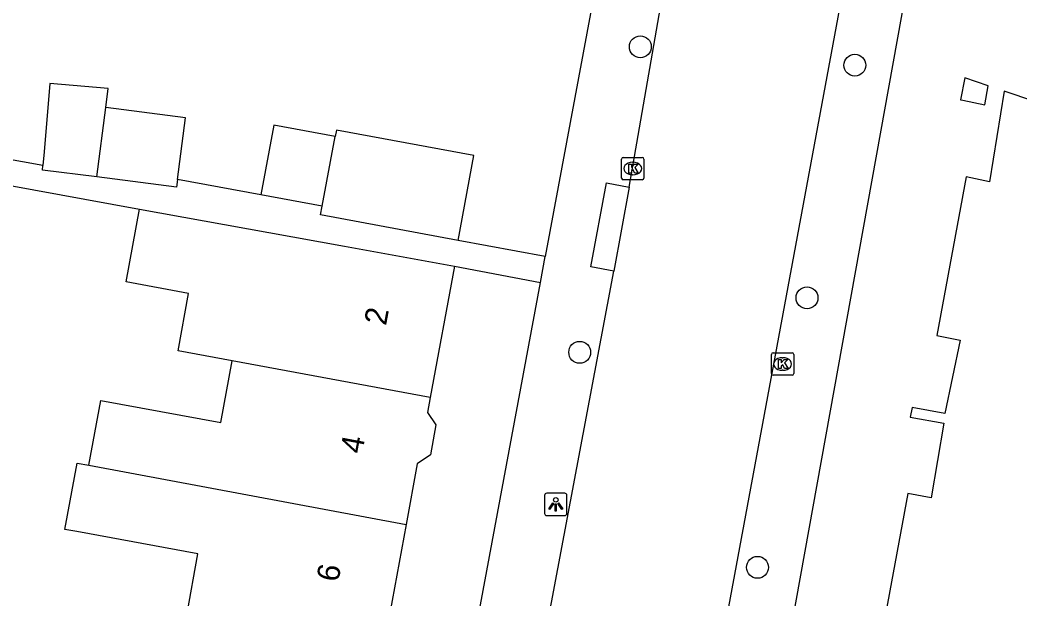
# Model space of a CAD drawing. Extents: x 158087 to 159494, y 382905 to 383981.
# Drawn here: x 158552.78 to 158597.49, y 383325.28 to 383351.15 of the extents above; entities that cross this region are included whole.
import ezdxf

# ---------------------------------------------------------------- set-up
doc = ezdxf.new("R2010")
doc.units = 0
for name, color, linetype in [('IMGEO_Boom', 7, 'Continuous'), ('IMGEO_Kolk', 7, 'Continuous'), ('IMGEO_Lichtpunt', 7, 'Continuous'), ('IMGEO_Pand', 7, 'Continuous'), ('IMGEO_Pand_nummerreeks', 7, 'Continuous'), ('IMGEO_Rijbaan_lokaal_open', 7, 'Continuous'), ('IMGEO_Voetpad_open', 7, 'Continuous')]:
    doc.layers.add(name, color=color, linetype=linetype)

msp = doc.modelspace()

# ---------------------------------------------------------------- linework, layer by layer
at = {"layer": 'IMGEO_Boom'}
for centre in [(158580.52, 383349.955), (158590.11, 383349.131), (158587.972, 383338.737), (158577.81, 383336.3), (158585.759, 383326.691)]:
    msp.add_circle(centre, 0.489, dxfattribs=at)
at = {"layer": 'IMGEO_Kolk'}
for p, q in [((158579.756, 383345.013), (158580.608, 383345.013)), ((158579.681, 383344.087), (158579.681, 383344.939)), ((158580.169, 383344.793), (158580.194, 383344.793)), ((158580.682, 383344.939), (158580.682, 383344.087)), ((158580.192, 383344.233), (158580.167, 383344.233)), ((158580.608, 383344.013), (158579.756, 383344.013)), ((158586.38, 383335.352), (158586.38, 383336.204)), ((158586.455, 383336.278), (158587.307, 383336.278)), ((158586.868, 383336.058), (158586.893, 383336.058)), ((158587.381, 383336.204), (158587.381, 383335.352)), ((158587.307, 383335.278), (158586.455, 383335.278)), ((158586.891, 383335.498), (158586.866, 383335.498))]:
    msp.add_line(p, q, dxfattribs=at)
for points in [[(158579.756, 383345.013), (158580.608, 383345.013)], [(158579.681, 383344.087), (158579.681, 383344.939)], [(158580.002, 383344.713), (158580.125, 383344.713), (158580.125, 383344.562), (158580.255, 383344.713), (158580.419, 383344.713), (158580.273, 383344.562), (158580.426, 383344.313), (158580.274, 383344.313), (158580.189, 383344.477), (158580.125, 383344.41), (158580.125, 383344.313), (158580.002, 383344.313), (158580.002, 383344.713)], [(158580.682, 383344.939), (158580.682, 383344.087)], [(158580.608, 383344.013), (158579.756, 383344.013)], [(158586.38, 383335.352), (158586.38, 383336.204)], [(158586.455, 383336.278), (158587.307, 383336.278)], [(158587.381, 383336.204), (158587.381, 383335.352)], [(158586.701, 383335.978), (158586.824, 383335.978), (158586.824, 383335.827), (158586.954, 383335.978), (158587.118, 383335.978), (158586.972, 383335.827), (158587.125, 383335.578), (158586.973, 383335.578), (158586.888, 383335.742), (158586.824, 383335.675), (158586.824, 383335.578), (158586.701, 383335.578), (158586.701, 383335.978)], [(158587.307, 383335.278), (158586.455, 383335.278)]]:
    msp.add_lwpolyline(points, dxfattribs=at)
for centre, start, end in [((158579.758, 383344.937), 91.552, 178.448), ((158579.758, 383344.937), 91.552, 178.448), ((158580.606, 383344.937), 1.552, 88.448), ((158580.606, 383344.937), 1.552, 88.448), ((158579.758, 383344.089), 181.552, 268.448), ((158579.758, 383344.089), 181.552, 268.448), ((158580.606, 383344.089), 271.552, 358.448), ((158580.606, 383344.089), 271.552, 358.448), ((158586.457, 383336.202), 91.552, 178.448), ((158586.457, 383336.202), 91.552, 178.448), ((158587.305, 383336.202), 1.552, 88.448), ((158587.305, 383336.202), 1.552, 88.448), ((158586.457, 383335.354), 181.552, 268.448), ((158586.457, 383335.354), 181.552, 268.448), ((158587.305, 383335.354), 271.552, 358.448), ((158587.305, 383335.354), 271.552, 358.448)]:
    msp.add_arc(centre, 0.0765, start, end, dxfattribs=at)
for centre, major_axis, ratio, start_param, end_param in [((158580.168, 383344.513), (-0.387, 0.002), 0.722429, 4.712389, 7.853982), ((158580.193, 383344.513), (-0.39, 0.002), 0.717154, 1.570796, 4.712389), ((158586.867, 383335.778), (-0.387, 0.002), 0.722429, 4.712389, 7.853982), ((158586.892, 383335.778), (-0.39, 0.002), 0.717154, 1.570796, 4.712389)]:
    msp.add_ellipse(centre, major_axis=major_axis, ratio=ratio, start_param=start_param, end_param=end_param, dxfattribs=at)
at = {"layer": 'IMGEO_Lichtpunt'}
for p, q in [((158576.241, 383329.908), (158576.241, 383329.101)), ((158576.241, 383329.908), (158576.241, 383329.101)), ((158577.143, 383330.003), (158576.335, 383330.003)), ((158577.143, 383330.003), (158576.335, 383330.003)), ((158577.237, 383329.101), (158577.237, 383329.908)), ((158577.237, 383329.101), (158577.237, 383329.908)), ((158576.335, 383329.007), (158577.143, 383329.007)), ((158576.335, 383329.007), (158577.143, 383329.007))]:
    msp.add_line(p, q, dxfattribs=at)
for points in [[(158576.615, 383329.572), (158576.654, 383329.544), (158576.466, 383329.282), (158576.428, 383329.309), (158576.615, 383329.572)], [(158576.717, 383329.524), (158576.764, 383329.524), (158576.764, 383329.202), (158576.717, 383329.202), (158576.717, 383329.524)], [(158576.827, 383329.544), (158576.865, 383329.571), (158577.052, 383329.309), (158577.013, 383329.281), (158576.827, 383329.544)]]:
    msp.add_lwpolyline(points, dxfattribs=at)
msp.add_circle((158576.74, 383329.706), 0.0994, dxfattribs=at)
for centre, start, end in [((158576.335, 383329.908), 90, 180), ((158576.335, 383329.908), 90, 180), ((158577.143, 383329.908), 0, 90), ((158577.143, 383329.908), 0, 90), ((158576.335, 383329.101), 180, 270), ((158576.335, 383329.101), 180, 270), ((158577.143, 383329.101), 270, 0), ((158577.143, 383329.101), 270, 360)]:
    msp.add_arc(centre, 0.0946, start, end, dxfattribs=at)
at = {"layer": 'IMGEO_Pand'}
for points in [[(158596.07, 383348.215), (158595.027, 383348.566), (158594.831, 383347.588), (158594.938, 383347.567), (158595.93, 383347.368), (158596.07, 383348.215)], [(158556.62, 383347.235), (158556.729, 383348.085), (158554.12, 383348.309), (158553.858, 383345.263), (158553.805, 383344.646)], [(158599.482, 383347.068), (158596.791, 383347.973), (158596.125, 383343.926), (158595.09, 383344.142), (158593.778, 383337.052), (158594.823, 383336.845), (158594.137, 383333.568), (158592.674, 383333.836), (158592.591, 383333.398), (158594.085, 383333.132), (158593.521, 383329.798), (158592.481, 383329.996), (158591.168, 383322.9), (158592.192, 383322.707), (158591.532, 383319.397), (158590.075, 383319.679), (158589.993, 383319.25), (158591.45, 383319.003), (158590.916, 383315.65), (158589.975, 383315.818), (158589.874, 383315.836), (158589.175, 383312.06), (158594.095, 383311.168), (158597.83, 383310.49)], [(158556.223, 383344.144), (158556.62, 383347.235)], [(158559.829, 383344.025), (158560.183, 383346.777), (158556.62, 383347.235)], [(158566.876, 383345.941), (158564.127, 383346.453), (158563.548, 383343.339)], [(158566.296, 383342.828), (158566.876, 383345.941)], [(158572.369, 383341.303), (158573.075, 383345.091), (158566.931, 383346.236), (158566.876, 383345.941)], [(158556.223, 383344.144), (158553.787, 383344.435), (158553.805, 383344.646)], [(158559.829, 383344.025), (158559.786, 383343.686), (158556.223, 383344.144)], [(158566.296, 383342.828), (158563.548, 383343.339)], [(158572.369, 383341.303), (158566.225, 383342.447), (158566.296, 383342.828)], [(158562.269, 383335.923), (158559.85, 383336.369), (158560.323, 383338.936), (158557.533, 383339.45), (158558.133, 383342.705)], [(158558.133, 383342.705), (158563.903, 383341.654), (158567.292, 383341.05), (158572.209, 383340.144)], [(158572.209, 383340.144), (158571.13, 383334.287)], [(158555.868, 383331.251), (158556.402, 383334.144), (158561.759, 383333.157), (158562.269, 383335.923)], [(158571.13, 383334.287), (158562.269, 383335.923)], [(158571.13, 383334.287), (158571.005, 383333.61), (158571.384, 383333.06), (158571.136, 383331.716), (158570.549, 383331.311), (158570.051, 383328.609)], [(158570.051, 383328.609), (158569.007, 383322.944), (158564.09, 383323.85), (158560.238, 383324.561), (158560.74, 383327.288), (158555.322, 383328.286), (158554.794, 383328.384), (158555.341, 383331.35), (158555.868, 383331.251)], [(158555.868, 383331.251), (158570.051, 383328.609)]]:
    msp.add_lwpolyline(points, dxfattribs=at)
at = {"layer": 'IMGEO_Rijbaan_lokaal_open'}
for points in [[(158580.025, 383343.68), (158582.458, 383357.725), (158583.271, 383362.073)], [(158591.055, 383360.592), (158590.03, 383354.993), (158582.307, 383313.283)], [(158580.025, 383343.68), (158579.328, 383339.933)], [(158566.865, 383273.653), (158579.328, 383339.933)]]:
    msp.add_lwpolyline(points, dxfattribs=at)
at = {"layer": 'IMGEO_Voetpad_open'}
for points in [[(158580.776, 383364.79), (158576.268, 383340.577)], [(158585.243, 383312.721), (158592.385, 383352.344), (158593.193, 383356.252), (158593.935, 383359.866)], [(158553.805, 383344.646), (158545.19, 383346.196), (158545.232, 383346.53)], [(158547.615, 383341.582), (158547.943, 383344.561), (158548.665, 383344.43), (158558.133, 383342.705)], [(158563.548, 383343.339), (158559.829, 383344.025)], [(158579.328, 383339.933), (158578.306, 383340.123), (158579.003, 383343.87), (158580.025, 383343.68)], [(158576.268, 383340.577), (158572.369, 383341.303)], [(158576.054, 383339.428), (158576.268, 383340.577)], [(158572.209, 383340.144), (158576.054, 383339.428)], [(158564.087, 383275.159), (158576.054, 383339.428)]]:
    msp.add_lwpolyline(points, dxfattribs=at)

# ---------------------------------------------------------------- texts
at = {"layer": 'IMGEO_Pand_nummerreeks'}
for s, rotation, p in [('2', 79.4544, (158569.147, 383337.466)), ('4', 79.4521, (158568.08, 383331.735)), ('6', 79.4521, (158567.013, 383326.001))]:
    msp.add_text(s, height=1, rotation=rotation, dxfattribs=at).set_placement(p)

doc.saveas('drawing.dxf')
